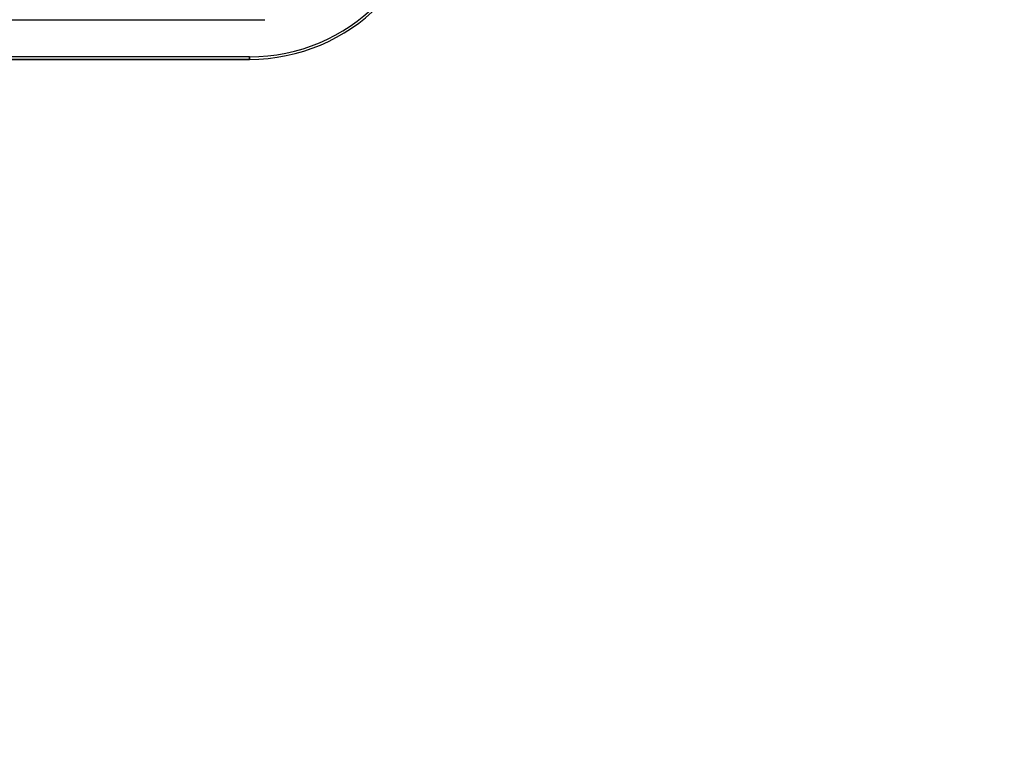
# Model space of a CAD drawing. Header units: millimetres. Extents: x 0 to 297, y 0 to 210.
# Tile 430 of 499: x 242.733 to 243.225, y 156.727 to 157.09. Entities that reach past the tile are written whole.
import ezdxf

# ---------------------------------------------------------------- set-up
doc = ezdxf.new("R2010")
doc.units = ezdxf.units.MM
doc.header["$LTSCALE"] = 16.335
doc.layers.get('0').update_dxf_attribs({"linetype": 'CONTINUOUS'})
for name, color, linetype in [('AXES_REF', 7, 'CONTINUOUS'), ('INTFCLR_1', 7, 'CONTINUOUS'), ('INTFCLR_72935', 7, 'CONTINUOUS')]:
    doc.layers.add(name, color=color, linetype=linetype)

msp = doc.modelspace()

# ---------------------------------------------------------------- linework, layer by layer
at = {"color": 7, "linetype": 'Continuous'}
for radius in [6.78708, 6.7865, 6.74304]:
    msp.add_circle((241.48891, 154.71146), radius, dxfattribs=at)
for radius, start, end in [(6.72, 278.277129, 261.722871), (6.874, 113.082692, 346.830891)]:
    msp.add_arc((241.48891, 154.71146), radius, start, end, dxfattribs=at)
at = {"layer": 'AXES_REF', "color": 9, "linetype": 'Continuous'}
msp.add_circle((241.48891, 154.71146), 4.15, dxfattribs=at)
msp.add_arc((241.48891, 154.71146), 6.19116, 94.411812, 85.588188, dxfattribs=at)
at = {"layer": 'INTFCLR_1', "color": 6, "linetype": 'Continuous'}
msp.add_line((242.84819, 157.07169), (242.25802, 157.07169), dxfattribs=at)
at = {"layer": 'INTFCLR_1', "color": 9, "linetype": 'Continuous'}
for q in [(242.25802, 157.07045), (242.84819, 157.07169)]:
    msp.add_line((242.84819, 157.07045), q, dxfattribs=at)
at = {"layer": 'INTFCLR_1', "color": 6, "linetype": 'Continuous'}
for radius, end in [(0.091, 360), (0.08977, 0)]:
    msp.add_arc((242.84819, 157.16145), radius, 270, end, dxfattribs=at)
at = {"layer": 'INTFCLR_72935', "color": 6, "linetype": 'Continuous'}
for p, q in [((242.67749, 157.09022), (242.85586, 157.09022)), ((242.84819, 157.07169), (242.25802, 157.07169))]:
    msp.add_line(p, q, dxfattribs=at)
at = {"layer": 'INTFCLR_72935', "color": 9, "linetype": 'Continuous'}
for p in [(242.25802, 157.07045), (242.84819, 157.07169)]:
    msp.add_line(p, (242.84819, 157.07045), dxfattribs=at)
at = {"layer": 'INTFCLR_72935', "color": 6, "linetype": 'Continuous'}
for radius, end in [(0.091, 360), (0.08977, 0)]:
    msp.add_arc((242.84819, 157.16145), radius, 270, end, dxfattribs=at)

doc.saveas('drawing.dxf')
